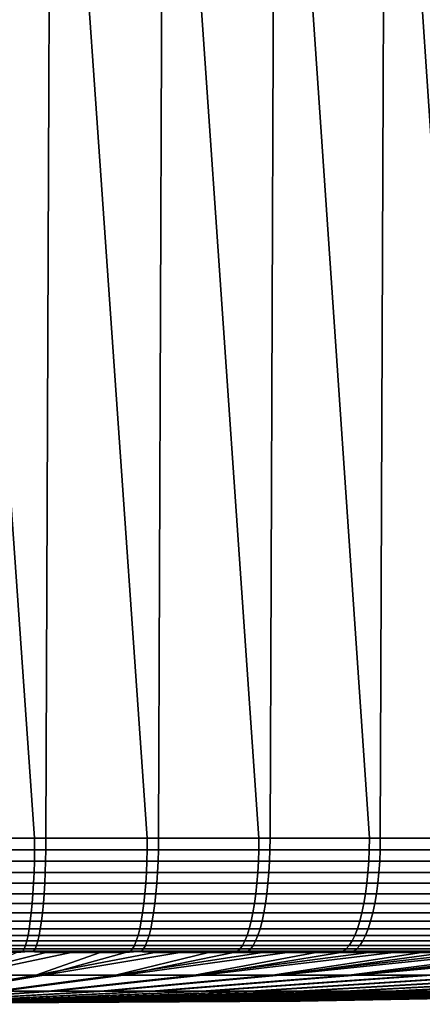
# Model space of a CAD drawing. Header units: metres. Extents: x -240 to 45, y -77 to 27.
# Tile 661 of 1056: x 21.81 to 25.33, y -77.45 to -68.84. Entities that reach past the tile are written whole.
import ezdxf

# ---------------------------------------------------------------- set-up
doc = ezdxf.new("R2010")
doc.units = ezdxf.units.M
doc.layers.add('solid_102011X2', color=7, linetype='CONTINUOUS')

msp = doc.modelspace()

# ---------------------------------------------------------------- linework, layer by layer
at = {"layer": 'solid_102011X2'}
for points in [[(19.960674, -62.099998, 121.594696), (20.94487, -75.997673, 121.547737), (21.937387, -75.997673, 121.45092), (20.957747, -62.099998, 121.546806)], [(20.957747, -62.099998, 121.546806), (21.937387, -75.997673, 121.45092), (22.923843, -75.997673, 121.304756), (21.951185, -62.099998, 121.449226)], [(21.044325, -75.997673, 81.659714), (21.096794, -62.099998, 81.663849), (22.089529, -62.099998, 81.768349), (22.036346, -75.997673, 81.761475)], [(21.951185, -62.099998, 121.449226), (22.923843, -75.997673, 121.304756), (23.901789, -75.997673, 121.109596), (22.938519, -62.099998, 121.3022)], [(22.036346, -75.997673, 81.761475), (22.089529, -62.099998, 81.768349), (23.075813, -62.099998, 81.922256), (23.022062, -75.997673, 81.912567)], [(22.938519, -62.099998, 121.3022), (23.901789, -75.997673, 121.109596), (24.86879, -75.997673, 120.865929), (23.917286, -62.099998, 121.106094)], [(23.022062, -75.997673, 81.912567), (23.075813, -62.099998, 81.922256), (24.05319, -62.099998, 82.125183), (23.999022, -75.997673, 82.112602)], [(23.917286, -62.099998, 121.106094), (24.86879, -75.997673, 120.865929), (25.822443, -75.997673, 120.574371), (24.88505, -62.099998, 120.861389)], [(23.999022, -75.997673, 82.112602), (24.05319, -62.099998, 82.125183), (25.019224, -62.099998, 82.376625), (24.964796, -75.997673, 82.361084)], [(24.88505, -62.099998, 120.861389), (25.822443, -75.997673, 120.574371), (26.760378, -75.997673, 120.235634), (25.839399, -62.099998, 120.56871)], [(24.964796, -75.997673, 82.361084), (25.019224, -62.099998, 82.376625), (25.971508, -62.099998, 82.675949), (25.916983, -75.997673, 82.657394)], [(20.944508, -76.097733, 121.542732), (21.936775, -76.097733, 121.445946), (21.937387, -75.997673, 121.45092), (20.94487, -75.997673, 121.547737)], [(22.035709, -76.097733, 81.766457), (21.043938, -76.097733, 81.664719), (21.044325, -75.997673, 81.659714), (22.036346, -75.997673, 81.761475)], [(21.936775, -76.097733, 121.445946), (22.922985, -76.097733, 121.299812), (22.923843, -75.997673, 121.304756), (21.937387, -75.997673, 121.45092)], [(23.021177, -76.097733, 81.917503), (22.035709, -76.097733, 81.766457), (22.036346, -75.997673, 81.761475), (23.022062, -75.997673, 81.912567)], [(22.922985, -76.097733, 121.299812), (23.900684, -76.097733, 121.104698), (23.901789, -75.997673, 121.109596), (22.923843, -75.997673, 121.304756)], [(23.997892, -76.097733, 82.117485), (23.021177, -76.097733, 81.917503), (23.022062, -75.997673, 81.912567), (23.999022, -75.997673, 82.112602)], [(23.900684, -76.097733, 121.104698), (24.867443, -76.097733, 120.861099), (24.86879, -75.997673, 120.865929), (23.901789, -75.997673, 121.109596)], [(24.963425, -76.097733, 82.365906), (23.997892, -76.097733, 82.117485), (23.999022, -75.997673, 82.112602), (24.964796, -75.997673, 82.361084)], [(24.867443, -76.097733, 120.861099), (25.820856, -76.097733, 120.569611), (25.822443, -75.997673, 120.574371), (24.86879, -75.997673, 120.865929)], [(25.915373, -76.097733, 82.662148), (24.963425, -76.097733, 82.365906), (24.964796, -75.997673, 82.361084), (25.916983, -75.997673, 82.657394)], [(21.936775, -76.097733, 121.445946), (20.944508, -76.097733, 121.542732), (20.943403, -76.198174, 121.527489), (21.934912, -76.198174, 121.430771)], [(21.043938, -76.097733, 81.664719), (22.035709, -76.097733, 81.766457), (22.033772, -76.198174, 81.781624), (21.042757, -76.198174, 81.679962)], [(22.922985, -76.097733, 121.299812), (21.936775, -76.097733, 121.445946), (21.934912, -76.198174, 121.430771), (22.920368, -76.198174, 121.284744)], [(22.035709, -76.097733, 81.766457), (23.021177, -76.097733, 81.917503), (23.018486, -76.198174, 81.932556), (22.033772, -76.198174, 81.781624)], [(23.900684, -76.097733, 121.104698), (22.922985, -76.097733, 121.299812), (22.920368, -76.198174, 121.284744), (23.89732, -76.198174, 121.089783)], [(23.021177, -76.097733, 81.917503), (23.997892, -76.097733, 82.117485), (23.994453, -76.198174, 82.132385), (23.018486, -76.198174, 81.932556)], [(24.867443, -76.097733, 120.861099), (23.900684, -76.097733, 121.104698), (23.89732, -76.198174, 121.089783), (24.863338, -76.198174, 120.846367)], [(23.997892, -76.097733, 82.117485), (24.963425, -76.097733, 82.365906), (24.959248, -76.198174, 82.380615), (23.994453, -76.198174, 82.132385)], [(25.820856, -76.097733, 120.569611), (24.867443, -76.097733, 120.861099), (24.863338, -76.198174, 120.846367), (25.816025, -76.198174, 120.555107)], [(24.963425, -76.097733, 82.365906), (25.915373, -76.097733, 82.662148), (25.910467, -76.198174, 82.676628), (24.959248, -76.198174, 82.380615)], [(21.934912, -76.198174, 121.430771), (20.943403, -76.198174, 121.527489), (20.941568, -76.296555, 121.502151), (21.931816, -76.296555, 121.405556)], [(21.042757, -76.198174, 81.679962), (22.033772, -76.198174, 81.781624), (22.03055, -76.296555, 81.806816), (21.040794, -76.296555, 81.705284)], [(22.920368, -76.198174, 121.284744), (21.934912, -76.198174, 121.430771), (21.931816, -76.296555, 121.405556), (22.916019, -76.296555, 121.25972)], [(22.033772, -76.198174, 81.781624), (23.018486, -76.198174, 81.932556), (23.014011, -76.296555, 81.957558), (22.03055, -76.296555, 81.806816)], [(23.89732, -76.198174, 121.089783), (22.920368, -76.198174, 121.284744), (22.916019, -76.296555, 121.25972), (23.891729, -76.296555, 121.06501)], [(23.018486, -76.198174, 81.932556), (23.994453, -76.198174, 82.132385), (23.988739, -76.296555, 82.157135), (23.014011, -76.296555, 81.957558)], [(24.863338, -76.198174, 120.846367), (23.89732, -76.198174, 121.089783), (23.891729, -76.296555, 121.06501), (24.85652, -76.296555, 120.821899)], [(23.994453, -76.198174, 82.132385), (24.959248, -76.198174, 82.380615), (24.952307, -76.296555, 82.405052), (23.988739, -76.296555, 82.157135)], [(25.816025, -76.198174, 120.555107), (24.863338, -76.198174, 120.846367), (24.85652, -76.296555, 120.821899), (25.807995, -76.296555, 120.531006)], [(24.959248, -76.198174, 82.380615), (25.910467, -76.198174, 82.676628), (25.902317, -76.296555, 82.700684), (24.952307, -76.296555, 82.405052)], [(21.931816, -76.296555, 121.405556), (20.941568, -76.296555, 121.502151), (20.939022, -76.391838, 121.466988), (21.927521, -76.391838, 121.370567)], [(21.040794, -76.296555, 81.705284), (22.03055, -76.296555, 81.806816), (22.026079, -76.391838, 81.841782), (21.038073, -76.391838, 81.740433)], [(22.916019, -76.296555, 121.25972), (21.931816, -76.296555, 121.405556), (21.927521, -76.391838, 121.370567), (22.909985, -76.391838, 121.224991)], [(22.03055, -76.296555, 81.806816), (23.014011, -76.296555, 81.957558), (23.007805, -76.391838, 81.992264), (22.026079, -76.391838, 81.841782)], [(23.891729, -76.296555, 121.06501), (22.916019, -76.296555, 121.25972), (22.909985, -76.391838, 121.224991), (23.88397, -76.391838, 121.030617)], [(23.014011, -76.296555, 81.957558), (23.988739, -76.296555, 82.157135), (23.980808, -76.391838, 82.191483), (23.007805, -76.391838, 81.992264)], [(24.85652, -76.296555, 120.821899), (23.891729, -76.296555, 121.06501), (23.88397, -76.391838, 121.030617), (24.847057, -76.391838, 120.787941)], [(23.988739, -76.296555, 82.157135), (24.952307, -76.296555, 82.405052), (24.942673, -76.391838, 82.438957), (23.980808, -76.391838, 82.191483)], [(25.807995, -76.296555, 120.531006), (24.85652, -76.296555, 120.821899), (24.847057, -76.391838, 120.787941), (25.79685, -76.391838, 120.497559)], [(24.952307, -76.296555, 82.405052), (25.902317, -76.296555, 82.700684), (25.891006, -76.391838, 82.734077), (24.942673, -76.391838, 82.438957)], [(21.927521, -76.391838, 121.370567), (20.939022, -76.391838, 121.466988), (20.935789, -76.483063, 121.422371), (21.922068, -76.483063, 121.326157)], [(21.038073, -76.391838, 81.740433), (22.026079, -76.391838, 81.841782), (22.020405, -76.483063, 81.886162), (21.034618, -76.483063, 81.785034)], [(22.909985, -76.391838, 121.224991), (21.927521, -76.391838, 121.370567), (21.922068, -76.483063, 121.326157), (22.902325, -76.483063, 121.180908)], [(22.026079, -76.391838, 81.841782), (23.007805, -76.391838, 81.992264), (22.999926, -76.483063, 82.036301), (22.020405, -76.483063, 81.886162)], [(23.88397, -76.391838, 121.030617), (22.909985, -76.391838, 121.224991), (22.902325, -76.483063, 121.180908), (23.874123, -76.483063, 120.986977)], [(23.007805, -76.391838, 81.992264), (23.980808, -76.391838, 82.191483), (23.970745, -76.483063, 82.235077), (22.999926, -76.483063, 82.036301)], [(24.847057, -76.391838, 120.787941), (23.88397, -76.391838, 121.030617), (23.874123, -76.483063, 120.986977), (24.835047, -76.483063, 120.744843)], [(23.980808, -76.391838, 82.191483), (24.942673, -76.391838, 82.438957), (24.930449, -76.483063, 82.481995), (23.970745, -76.483063, 82.235077)], [(25.79685, -76.391838, 120.497559), (24.847057, -76.391838, 120.787941), (24.835047, -76.483063, 120.744843), (25.782707, -76.483063, 120.455116)], [(24.942673, -76.391838, 82.438957), (25.891006, -76.391838, 82.734077), (25.876652, -76.483063, 82.776451), (24.930449, -76.483063, 82.481995)], [(21.922068, -76.483063, 121.326157), (20.935789, -76.483063, 121.422371), (20.931906, -76.569275, 121.368744), (21.915516, -76.569275, 121.272797)], [(21.034618, -76.483063, 81.785034), (22.020405, -76.483063, 81.886162), (22.013586, -76.569275, 81.939491), (21.030466, -76.569275, 81.838646)], [(22.902325, -76.483063, 121.180908), (21.922068, -76.483063, 121.326157), (21.915516, -76.569275, 121.272797), (22.89312, -76.569275, 121.127937)], [(22.020405, -76.483063, 81.886162), (22.999926, -76.483063, 82.036301), (22.990458, -76.569275, 82.089226), (22.013586, -76.569275, 81.939491)], [(23.874123, -76.483063, 120.986977), (22.902325, -76.483063, 121.180908), (22.89312, -76.569275, 121.127937), (23.862289, -76.569275, 120.934532)], [(22.999926, -76.483063, 82.036301), (23.970745, -76.483063, 82.235077), (23.958651, -76.569275, 82.287468), (22.990458, -76.569275, 82.089226)], [(24.835047, -76.483063, 120.744843), (23.874123, -76.483063, 120.986977), (23.862289, -76.569275, 120.934532), (24.820614, -76.569275, 120.693054)], [(23.970745, -76.483063, 82.235077), (24.930449, -76.483063, 82.481995), (24.915758, -76.569275, 82.533714), (23.958651, -76.569275, 82.287468)], [(25.782707, -76.483063, 120.455116), (24.835047, -76.483063, 120.744843), (24.820614, -76.569275, 120.693054), (25.765711, -76.569275, 120.404106)], [(24.930449, -76.483063, 82.481995), (25.876652, -76.483063, 82.776451), (25.859402, -76.569275, 82.82737), (24.915758, -76.569275, 82.533714)], [(21.915516, -76.569275, 121.272797), (20.931906, -76.569275, 121.368744), (20.927408, -76.649582, 121.306671), (21.90793, -76.649582, 121.211021)], [(21.030466, -76.569275, 81.838646), (22.013586, -76.569275, 81.939491), (22.005693, -76.649582, 82.001228), (21.025661, -76.649582, 81.900696)], [(22.89312, -76.569275, 121.127937), (21.915516, -76.569275, 121.272797), (21.90793, -76.649582, 121.211021), (22.882467, -76.649582, 121.06662)], [(22.013586, -76.569275, 81.939491), (22.990458, -76.569275, 82.089226), (22.979498, -76.649582, 82.15049), (22.005693, -76.649582, 82.001228)], [(23.862289, -76.569275, 120.934532), (22.89312, -76.569275, 121.127937), (22.882467, -76.649582, 121.06662), (23.848593, -76.649582, 120.873817)], [(22.990458, -76.569275, 82.089226), (23.958651, -76.569275, 82.287468), (23.944651, -76.649582, 82.348106), (22.979498, -76.649582, 82.15049)], [(24.820614, -76.569275, 120.693054), (23.862289, -76.569275, 120.934532), (23.848593, -76.649582, 120.873817), (24.803907, -76.649582, 120.633102)], [(23.958651, -76.569275, 82.287468), (24.915758, -76.569275, 82.533714), (24.898752, -76.649582, 82.593582), (23.944651, -76.649582, 82.348106)], [(25.765711, -76.569275, 120.404106), (24.820614, -76.569275, 120.693054), (24.803907, -76.649582, 120.633102), (25.746037, -76.649582, 120.345062)], [(24.915758, -76.569275, 82.533714), (25.859402, -76.569275, 82.82737), (25.839434, -76.649582, 82.886314), (24.898752, -76.649582, 82.593582)], [(21.90793, -76.649582, 121.211021), (20.927408, -76.649582, 121.306671), (20.922348, -76.72316, 121.236794), (21.899393, -76.72316, 121.141479)], [(21.025661, -76.649582, 81.900696), (22.005693, -76.649582, 82.001228), (21.996809, -76.72316, 82.070724), (21.02025, -76.72316, 81.970543)], [(22.882467, -76.649582, 121.06662), (21.90793, -76.649582, 121.211021), (21.899393, -76.72316, 121.141479), (22.870472, -76.72316, 120.997589)], [(22.005693, -76.649582, 82.001228), (22.979498, -76.649582, 82.15049), (22.967159, -76.72316, 82.21946), (21.996809, -76.72316, 82.070724)], [(23.848593, -76.649582, 120.873817), (22.882467, -76.649582, 121.06662), (22.870472, -76.72316, 120.997589), (23.833172, -76.72316, 120.805473)], [(22.979498, -76.649582, 82.15049), (23.944651, -76.649582, 82.348106), (23.92889, -76.72316, 82.416374), (22.967159, -76.72316, 82.21946)], [(24.803907, -76.649582, 120.633102), (23.848593, -76.649582, 120.873817), (23.833172, -76.72316, 120.805473), (24.785099, -76.72316, 120.565613)], [(23.944651, -76.649582, 82.348106), (24.898752, -76.649582, 82.593582), (24.879608, -76.72316, 82.66098), (23.92889, -76.72316, 82.416374)], [(25.746037, -76.649582, 120.345062), (24.803907, -76.649582, 120.633102), (24.785099, -76.72316, 120.565613), (25.723888, -76.72316, 120.278595)], [(24.898752, -76.649582, 82.593582), (25.839434, -76.649582, 82.886314), (25.816954, -76.72316, 82.952675), (24.879608, -76.72316, 82.66098)], [(21.899393, -76.72316, 121.141479), (20.922348, -76.72316, 121.236794), (20.916773, -76.789253, 121.159821), (21.889988, -76.789253, 121.064888)], [(21.02025, -76.72316, 81.970543), (21.996809, -76.72316, 82.070724), (21.987022, -76.789253, 82.14727), (21.014292, -76.789253, 82.047485)], [(22.870472, -76.72316, 120.997589), (21.899393, -76.72316, 121.141479), (21.889988, -76.789253, 121.064888), (22.857262, -76.789253, 120.921562)], [(21.996809, -76.72316, 82.070724), (22.967159, -76.72316, 82.21946), (22.953569, -76.789253, 82.295418), (21.987022, -76.789253, 82.14727)], [(23.833172, -76.72316, 120.805473), (22.870472, -76.72316, 120.997589), (22.857262, -76.789253, 120.921562), (23.816189, -76.789253, 120.730202)], [(22.967159, -76.72316, 82.21946), (23.92889, -76.72316, 82.416374), (23.91153, -76.789253, 82.491562), (22.953569, -76.789253, 82.295418)], [(24.785099, -76.72316, 120.565613), (23.833172, -76.72316, 120.805473), (23.816189, -76.789253, 120.730202), (24.764385, -76.789253, 120.491272)], [(23.92889, -76.72316, 82.416374), (24.879608, -76.72316, 82.66098), (24.858524, -76.789253, 82.735214), (23.91153, -76.789253, 82.491562)], [(25.723888, -76.72316, 120.278595), (24.785099, -76.72316, 120.565613), (24.764385, -76.789253, 120.491272), (25.699493, -76.789253, 120.205383)], [(24.879608, -76.72316, 82.66098), (25.816954, -76.72316, 82.952675), (25.792194, -76.789253, 83.025764), (24.858524, -76.789253, 82.735214)], [(21.889988, -76.789253, 121.064888), (20.916773, -76.789253, 121.159821), (20.910742, -76.847176, 121.076569), (21.879814, -76.847176, 120.982033)], [(21.014292, -76.789253, 82.047485), (21.987022, -76.789253, 82.14727), (21.976437, -76.847176, 82.230072), (21.007847, -76.847176, 82.130707)], [(22.857262, -76.789253, 120.921562), (21.889988, -76.789253, 121.064888), (21.879814, -76.847176, 120.982033), (22.842972, -76.847176, 120.839317)], [(21.987022, -76.789253, 82.14727), (22.953569, -76.789253, 82.295418), (22.938869, -76.847176, 82.377594), (21.976437, -76.847176, 82.230072)], [(23.816189, -76.789253, 120.730202), (22.857262, -76.789253, 120.921562), (22.842972, -76.847176, 120.839317), (23.797817, -76.847176, 120.648766)], [(22.953569, -76.789253, 82.295418), (23.91153, -76.789253, 82.491562), (23.892752, -76.847176, 82.572899), (22.938869, -76.847176, 82.377594)], [(24.764385, -76.789253, 120.491272), (23.816189, -76.789253, 120.730202), (23.797817, -76.847176, 120.648766), (24.741978, -76.847176, 120.410858)], [(23.91153, -76.789253, 82.491562), (24.858524, -76.789253, 82.735214), (24.835714, -76.847176, 82.815514), (23.892752, -76.847176, 82.572899)], [(25.699493, -76.789253, 120.205383), (24.764385, -76.789253, 120.491272), (24.741978, -76.847176, 120.410858), (25.673105, -76.847176, 120.12619)], [(24.858524, -76.789253, 82.735214), (25.792194, -76.789253, 83.025764), (25.765411, -76.847176, 83.104828), (24.835714, -76.847176, 82.815514)], [(21.868979, -76.896324, 120.893776), (20.904318, -76.896324, 120.987877), (20.897566, -76.936195, 120.894669), (21.85759, -76.936195, 120.801025)], [(21.879814, -76.847176, 120.982033), (20.910742, -76.847176, 121.076569), (20.904318, -76.896324, 120.987877), (21.868979, -76.896324, 120.893776)], [(21.00098, -76.896324, 82.219368), (21.96516, -76.896324, 82.318275), (21.953308, -76.936195, 82.410973), (20.993765, -76.936195, 82.312538)], [(21.007847, -76.847176, 82.130707), (21.976437, -76.847176, 82.230072), (21.96516, -76.896324, 82.318275), (21.00098, -76.896324, 82.219368)], [(22.827749, -76.896324, 120.751709), (21.868979, -76.896324, 120.893776), (21.85759, -76.936195, 120.801025), (22.81175, -76.936195, 120.659637)], [(22.842972, -76.847176, 120.839317), (21.879814, -76.847176, 120.982033), (21.868979, -76.896324, 120.893776), (22.827749, -76.896324, 120.751709)], [(21.96516, -76.896324, 82.318275), (22.92321, -76.896324, 82.465126), (22.906754, -76.936195, 82.557114), (21.953308, -76.936195, 82.410973)], [(21.976437, -76.847176, 82.230072), (22.938869, -76.847176, 82.377594), (22.92321, -76.896324, 82.465126), (21.96516, -76.896324, 82.318275)], [(23.778246, -76.896324, 120.562027), (22.827749, -76.896324, 120.751709), (22.81175, -76.936195, 120.659637), (23.757679, -76.936195, 120.470871)], [(23.797817, -76.847176, 120.648766), (22.842972, -76.847176, 120.839317), (22.827749, -76.896324, 120.751709), (23.778246, -76.896324, 120.562027)], [(22.92321, -76.896324, 82.465126), (23.872749, -76.896324, 82.659546), (23.851727, -76.936195, 82.750595), (22.906754, -76.936195, 82.557114)], [(22.938869, -76.847176, 82.377594), (23.892752, -76.847176, 82.572899), (23.872749, -76.896324, 82.659546), (22.92321, -76.896324, 82.465126)], [(24.718107, -76.896324, 120.325203), (23.778246, -76.896324, 120.562027), (23.757679, -76.936195, 120.470871), (24.69302, -76.936195, 120.235184)], [(24.741978, -76.847176, 120.410858), (23.797817, -76.847176, 120.648766), (23.778246, -76.896324, 120.562027), (24.718107, -76.896324, 120.325203)], [(23.872749, -76.896324, 82.659546), (24.811417, -76.896324, 82.901047), (24.785883, -76.936195, 82.990944), (23.851727, -76.936195, 82.750595)], [(23.892752, -76.847176, 82.572899), (24.835714, -76.847176, 82.815514), (24.811417, -76.896324, 82.901047), (23.872749, -76.896324, 82.659546)], [(25.644995, -76.896324, 120.041824), (24.718107, -76.896324, 120.325203), (24.69302, -76.936195, 120.235184), (25.615452, -76.936195, 119.953163)], [(25.673105, -76.847176, 120.12619), (24.741978, -76.847176, 120.410858), (24.718107, -76.896324, 120.325203), (25.644995, -76.896324, 120.041824)], [(24.811417, -76.896324, 82.901047), (25.736881, -76.896324, 83.189049), (25.706898, -76.936195, 83.277557), (24.785883, -76.936195, 82.990944)], [(24.835714, -76.847176, 82.815514), (25.765411, -76.847176, 83.104828), (25.736881, -76.896324, 83.189049), (24.811417, -76.896324, 82.901047)], [(21.845766, -76.966385, 120.704735), (20.890558, -76.966385, 120.797913), (20.883364, -76.986565, 120.698593), (21.833632, -76.986565, 120.605896)], [(21.833632, -76.986565, 120.605896), (20.883364, -76.986565, 120.698593), (21.554998, -76.996544, 120.536438)], [(21.85759, -76.936195, 120.801025), (20.897566, -76.936195, 120.894669), (20.890558, -76.966385, 120.797913), (21.845766, -76.966385, 120.704735)], [(20.986273, -76.966385, 82.409264), (21.941006, -76.966385, 82.507202), (21.928377, -76.986565, 82.605972), (20.978584, -76.986565, 82.508545)], [(20.978584, -76.986565, 82.508545), (21.928377, -76.986565, 82.605972), (21.298944, -76.996544, 82.63752)], [(20.993765, -76.936195, 82.312538), (21.953308, -76.936195, 82.410973), (21.941006, -76.966385, 82.507202), (20.986273, -76.966385, 82.409264)], [(21.833632, -76.986565, 120.605896), (21.554998, -76.996544, 120.536438), (21.242439, -77.194702, 115.791031), (22.03405, -76.996544, 120.478302)], [(22.511477, -76.996544, 120.408051), (22.03405, -76.996544, 120.478302), (21.242439, -77.194702, 115.791031), (21.947638, -77.194702, 115.686531)], [(21.928377, -76.986565, 82.605972), (21.778738, -76.996544, 82.689178), (21.298944, -76.996544, 82.63752)], [(21.928377, -76.986565, 82.605972), (22.257071, -76.996544, 82.752975), (21.313183, -77.194702, 87.417839), (21.778738, -76.996544, 82.689178)], [(22.257071, -76.996544, 82.752975), (22.733631, -76.996544, 82.828865), (22.017851, -77.194702, 87.525848), (21.313183, -77.194702, 87.417839)], [(22.795143, -76.966385, 120.564056), (21.845766, -76.966385, 120.704735), (21.833632, -76.986565, 120.605896), (22.778095, -76.986565, 120.46595)], [(21.833632, -76.986565, 120.605896), (22.03405, -76.996544, 120.478302), (22.511477, -76.996544, 120.408051)], [(22.778095, -76.986565, 120.46595), (21.833632, -76.986565, 120.605896), (22.511477, -76.996544, 120.408051)], [(22.81175, -76.936195, 120.659637), (21.85759, -76.936195, 120.801025), (21.845766, -76.966385, 120.704735), (22.795143, -76.966385, 120.564056)], [(21.941006, -76.966385, 82.507202), (22.889668, -76.966385, 82.652611), (22.872133, -76.986565, 82.750633), (21.928377, -76.986565, 82.605972)], [(21.928377, -76.986565, 82.605972), (22.872133, -76.986565, 82.750633), (22.257071, -76.996544, 82.752975)], [(21.953308, -76.936195, 82.410973), (22.906754, -76.936195, 82.557114), (22.889668, -76.966385, 82.652611), (21.941006, -76.966385, 82.507202)], [(22.778095, -76.986565, 120.46595), (22.511477, -76.996544, 120.408051), (21.947638, -77.194702, 115.686531), (22.986969, -76.996544, 120.325729)], [(23.460222, -76.996544, 120.231384), (22.986969, -76.996544, 120.325729), (21.947638, -77.194702, 115.686531), (22.646751, -77.194702, 115.54702)], [(22.872133, -76.986565, 82.750633), (23.208117, -76.996544, 82.916809), (22.017851, -77.194702, 87.525848), (22.733631, -76.996544, 82.828865)], [(23.208117, -76.996544, 82.916809), (23.680223, -76.996544, 83.016739), (22.716261, -77.194702, 87.668846), (22.017851, -77.194702, 87.525848)], [(22.872133, -76.986565, 82.750633), (22.733631, -76.996544, 82.828865), (22.257071, -76.996544, 82.752975)], [(23.714411, -76.986565, 120.279099), (23.460222, -76.996544, 120.231384), (22.646751, -77.194702, 115.54702), (23.930935, -76.996544, 120.125084)], [(24.398804, -76.996544, 120.006889), (23.930935, -76.996544, 120.125084), (22.646751, -77.194702, 115.54702), (23.338041, -77.194702, 115.372826)], [(24.149647, -76.996544, 83.128601), (24.616085, -76.996544, 83.252319), (23.406673, -77.194702, 87.846481), (22.716261, -77.194702, 87.668846)], [(23.680223, -76.996544, 83.016739), (24.149647, -76.996544, 83.128601), (22.716261, -77.194702, 87.668846)], [(23.736326, -76.966385, 120.376236), (22.795143, -76.966385, 120.564056), (22.778095, -76.986565, 120.46595), (23.714411, -76.986565, 120.279099)], [(22.778095, -76.986565, 120.46595), (22.986969, -76.996544, 120.325729), (23.460222, -76.996544, 120.231384)], [(23.714411, -76.986565, 120.279099), (22.778095, -76.986565, 120.46595), (23.460222, -76.996544, 120.231384)], [(23.757679, -76.936195, 120.470871), (22.81175, -76.936195, 120.659637), (22.795143, -76.966385, 120.564056), (23.736326, -76.966385, 120.376236)], [(22.889668, -76.966385, 82.652611), (23.829905, -76.966385, 82.845123), (23.807505, -76.986565, 82.942146), (22.872133, -76.986565, 82.750633)], [(22.872133, -76.986565, 82.750633), (23.807505, -76.986565, 82.942146), (23.208117, -76.996544, 82.916809)], [(22.906754, -76.936195, 82.557114), (23.851727, -76.936195, 82.750595), (23.829905, -76.966385, 82.845123), (22.889668, -76.966385, 82.652611)], [(23.807505, -76.986565, 82.942146), (23.680223, -76.996544, 83.016739), (23.208117, -76.996544, 82.916809)], [(24.640247, -76.986565, 120.045807), (24.398804, -76.996544, 120.006889), (23.338041, -77.194702, 115.372826), (24.863527, -76.996544, 119.876877)], [(25.32481, -76.996544, 119.735146), (24.863527, -76.996544, 119.876877), (23.338041, -77.194702, 115.372826), (24.019789, -77.194702, 115.164398)], [(25.079239, -76.996544, 83.38781), (25.538813, -76.996544, 83.534988), (24.087374, -77.194702, 88.058311), (23.406673, -77.194702, 87.846481)], [(24.616085, -76.996544, 83.252319), (25.079239, -76.996544, 83.38781), (23.406673, -77.194702, 87.846481)], [(23.807505, -76.986565, 82.942146), (24.149647, -76.996544, 83.128601), (23.680223, -76.996544, 83.016739)], [(24.666979, -76.966385, 120.141731), (23.736326, -76.966385, 120.376236), (23.714411, -76.986565, 120.279099), (24.640247, -76.986565, 120.045807)], [(23.714411, -76.986565, 120.279099), (23.930935, -76.996544, 120.125084), (24.398804, -76.996544, 120.006889)], [(24.640247, -76.986565, 120.045807), (23.714411, -76.986565, 120.279099), (24.398804, -76.996544, 120.006889)], [(24.69302, -76.936195, 120.235184), (23.757679, -76.936195, 120.470871), (23.736326, -76.966385, 120.376236), (24.666979, -76.966385, 120.141731)], [(23.829905, -76.966385, 82.845123), (24.759375, -76.966385, 83.084267), (24.732166, -76.986565, 83.180054), (23.807505, -76.986565, 82.942146)], [(23.807505, -76.986565, 82.942146), (24.732166, -76.986565, 83.180054), (24.149647, -76.996544, 83.128601)], [(23.851727, -76.936195, 82.750595), (24.785883, -76.936195, 82.990944), (24.759375, -76.966385, 83.084267), (23.829905, -76.966385, 82.845123)], [(25.553307, -76.986565, 119.766655), (25.32481, -76.996544, 119.735146), (24.019789, -77.194702, 115.164398), (25.782352, -76.996544, 119.581764)], [(26.235863, -76.996544, 119.416847), (25.782352, -76.996544, 119.581764), (24.019789, -77.194702, 115.164398), (24.6903, -77.194702, 114.922241)], [(25.994511, -76.996544, 83.693771), (26.446039, -76.996544, 83.864037), (24.756668, -77.194702, 88.303802), (24.087374, -77.194702, 88.058311)], [(25.538813, -76.996544, 83.534988), (25.994511, -76.996544, 83.693771), (24.087374, -77.194702, 88.058311)], [(24.732166, -76.986565, 83.180054), (24.616085, -76.996544, 83.252319), (24.149647, -76.996544, 83.128601)], [(24.732166, -76.986565, 83.180054), (25.079239, -76.996544, 83.38781), (24.616085, -76.996544, 83.252319)], [(25.584784, -76.966385, 119.86113), (24.666979, -76.966385, 120.141731), (24.640247, -76.986565, 120.045807), (25.553307, -76.986565, 119.766655)], [(24.640247, -76.986565, 120.045807), (24.863527, -76.996544, 119.876877), (25.32481, -76.996544, 119.735146)], [(25.553307, -76.986565, 119.766655), (24.640247, -76.986565, 120.045807), (25.32481, -76.996544, 119.735146)], [(25.615452, -76.936195, 119.953163), (24.69302, -76.936195, 120.235184), (24.666979, -76.966385, 120.141731), (25.584784, -76.966385, 119.86113)], [(26.451315, -76.986565, 119.442345), (26.235863, -76.996544, 119.416847), (24.6903, -77.194702, 114.922241), (26.685051, -76.996544, 119.240486)], [(27.129627, -76.996544, 119.052811), (26.685051, -76.996544, 119.240486), (24.6903, -77.194702, 114.922241), (25.347906, -77.194702, 114.646965)], [(24.759375, -76.966385, 83.084267), (25.67577, -76.966385, 83.369438), (25.643822, -76.986565, 83.463753), (24.732166, -76.986565, 83.180054)], [(24.732166, -76.986565, 83.180054), (25.643822, -76.986565, 83.463753), (25.079239, -76.996544, 83.38781)], [(26.89311, -76.996544, 84.045692), (27.335436, -76.996544, 84.238617), (25.412893, -77.194702, 88.582359), (24.756668, -77.194702, 88.303802)], [(26.446039, -76.996544, 83.864037), (26.89311, -76.996544, 84.045692), (24.756668, -77.194702, 88.303802)], [(24.785883, -76.936195, 82.990944), (25.706898, -76.936195, 83.277557), (25.67577, -76.966385, 83.369438), (24.759375, -76.966385, 83.084267)], [(25.643822, -76.986565, 83.463753), (25.538813, -76.996544, 83.534988), (25.079239, -76.996544, 83.38781)], [(20.66157, -77.336739, 111.060226), (21.13168, -77.336739, 110.99057), (21.947638, -77.194702, 115.686531), (21.242439, -77.194702, 115.791031)], [(21.178486, -77.336739, 92.217682), (20.708731, -77.336739, 92.145683), (21.313183, -77.194702, 87.417839), (22.017851, -77.194702, 87.525848)], [(21.13168, -77.336739, 110.99057), (21.597733, -77.336739, 110.897568), (22.646751, -77.194702, 115.54702), (21.947638, -77.194702, 115.686531)], [(21.64407, -77.336739, 92.313011), (21.178486, -77.336739, 92.217682), (22.017851, -77.194702, 87.525848), (22.716261, -77.194702, 87.668846)], [(21.597733, -77.336739, 110.897568), (22.058571, -77.336739, 110.781441), (23.338041, -77.194702, 115.372826), (22.646751, -77.194702, 115.54702)], [(22.104322, -77.336739, 92.431427), (21.64407, -77.336739, 92.313011), (22.716261, -77.194702, 87.668846), (23.406673, -77.194702, 87.846481)], [(22.058571, -77.336739, 110.781441), (22.513046, -77.336739, 110.642494), (24.019789, -77.194702, 115.164398), (23.338041, -77.194702, 115.372826)], [(22.558102, -77.336739, 92.572639), (22.104322, -77.336739, 92.431427), (23.406673, -77.194702, 87.846481), (24.087374, -77.194702, 88.058311)], [(22.513046, -77.336739, 110.642494), (22.960033, -77.336739, 110.481064), (24.6903, -77.194702, 114.922241), (24.019789, -77.194702, 115.164398)], [(23.004276, -77.336739, 92.736298), (22.558102, -77.336739, 92.572639), (24.087374, -77.194702, 88.058311), (24.756668, -77.194702, 88.303802)], [(22.960033, -77.336739, 110.481064), (23.398417, -77.336739, 110.297562), (25.347906, -77.194702, 114.646965), (24.6903, -77.194702, 114.922241)], [(23.44174, -77.336739, 92.921989), (23.004276, -77.336739, 92.736298), (24.756668, -77.194702, 88.303802), (25.412893, -77.194702, 88.582359)], [(23.398417, -77.336739, 110.297562), (23.827108, -77.336739, 110.09243), (25.990974, -77.194702, 114.339256), (25.347906, -77.194702, 114.646965)], [(23.869402, -77.336739, 93.129257), (23.44174, -77.336739, 92.921989), (25.412893, -77.194702, 88.582359), (26.05442, -77.194702, 88.893272)], [(23.827108, -77.336739, 110.09243), (24.245041, -77.336739, 109.86618), (26.617905, -77.194702, 113.99987), (25.990974, -77.194702, 114.339256)], [(24.286203, -77.336739, 93.357582), (23.869402, -77.336739, 93.129257), (26.05442, -77.194702, 88.893272), (26.679649, -77.194702, 89.235779)], [(24.245041, -77.336739, 109.86618), (24.651178, -77.336739, 109.619385), (27.22714, -77.194702, 113.629662), (26.617905, -77.194702, 113.99987)], [(24.691103, -77.336739, 93.6064), (24.286203, -77.336739, 93.357582), (26.679649, -77.194702, 89.235779), (27.287031, -77.194702, 89.609024)], [(24.651178, -77.336739, 109.619385), (25.044508, -77.336739, 109.352654), (27.817163, -77.194702, 113.229538), (27.22714, -77.194702, 113.629662)], [(25.083099, -77.336739, 93.875092), (24.691103, -77.336739, 93.6064), (27.287031, -77.194702, 89.609024), (27.875051, -77.194702, 90.012077)], [(25.044508, -77.336739, 109.352654), (25.424053, -77.336739, 109.066643), (28.386509, -77.194702, 112.800507), (27.817163, -77.194702, 113.229538)], [(25.461214, -77.336739, 94.162987), (25.083099, -77.336739, 93.875092), (27.875051, -77.194702, 90.012077), (28.442251, -77.194702, 90.443947)], [(20.548416, -77.421944, 106.246788), (20.778736, -77.421944, 106.188751), (22.058571, -77.336739, 110.781441), (21.597733, -77.336739, 110.897568)], [(20.801603, -77.421944, 97.017677), (20.571575, -77.421944, 96.958496), (21.64407, -77.336739, 92.313011), (22.104322, -77.336739, 92.431427)], [(20.778736, -77.421944, 106.188751), (21.005878, -77.421944, 106.119308), (22.513046, -77.336739, 110.642494), (22.058571, -77.336739, 110.781441)], [(21.028395, -77.421944, 97.088257), (20.801603, -77.421944, 97.017677), (22.104322, -77.336739, 92.431427), (22.558102, -77.336739, 92.572639)], [(21.005878, -77.421944, 106.119308), (21.229275, -77.421944, 106.038628), (22.960033, -77.336739, 110.481064), (22.513046, -77.336739, 110.642494)], [(21.251387, -77.421944, 97.170052), (21.028395, -77.421944, 97.088257), (22.558102, -77.336739, 92.572639), (23.004276, -77.336739, 92.736298)], [(21.229275, -77.421944, 106.038628), (21.448372, -77.421944, 105.946915), (23.398417, -77.336739, 110.297562), (22.960033, -77.336739, 110.481064)], [(21.470024, -77.421944, 97.262856), (21.251387, -77.421944, 97.170052), (23.004276, -77.336739, 92.736298), (23.44174, -77.336739, 92.921989)], [(21.448372, -77.421944, 105.946915), (21.662626, -77.421944, 105.844391), (23.827108, -77.336739, 110.09243), (23.398417, -77.336739, 110.297562)], [(21.683765, -77.421944, 97.366447), (21.470024, -77.421944, 97.262856), (23.44174, -77.336739, 92.921989), (23.869402, -77.336739, 93.129257)], [(21.662626, -77.421944, 105.844391), (21.871504, -77.421944, 105.731316), (24.245041, -77.336739, 109.86618), (23.827108, -77.336739, 110.09243)], [(21.892075, -77.421944, 97.48056), (21.683765, -77.421944, 97.366447), (23.869402, -77.336739, 93.129257), (24.286203, -77.336739, 93.357582)], [(21.871504, -77.421944, 105.731316), (22.074484, -77.421944, 105.607971), (24.651178, -77.336739, 109.619385), (24.245041, -77.336739, 109.86618)], [(22.094439, -77.421944, 97.604912), (21.892075, -77.421944, 97.48056), (24.286203, -77.336739, 93.357582), (24.691103, -77.336739, 93.6064)], [(22.074484, -77.421944, 105.607971), (22.271065, -77.421944, 105.474663), (25.044508, -77.336739, 109.352654), (24.651178, -77.336739, 109.619385)], [(22.290352, -77.421944, 97.739204), (22.094439, -77.421944, 97.604912), (24.691103, -77.336739, 93.6064), (25.083099, -77.336739, 93.875092)], [(22.271065, -77.421944, 105.474663), (22.460756, -77.421944, 105.331718), (25.424053, -77.336739, 109.066643), (25.044508, -77.336739, 109.352654)], [(22.479328, -77.421944, 97.883087), (22.290352, -77.421944, 97.739204), (25.083099, -77.336739, 93.875092), (25.461214, -77.336739, 94.162987)], [(22.460756, -77.421944, 105.331718), (22.643087, -77.421944, 105.179504), (25.788872, -77.336739, 108.76207), (25.424053, -77.336739, 109.066643)], [(22.660898, -77.421944, 98.036217), (22.479328, -77.421944, 97.883087), (25.461214, -77.336739, 94.162987), (25.824507, -77.336739, 94.469376)], [(22.643087, -77.421944, 105.179504), (22.817604, -77.421944, 105.018379), (26.138054, -77.336739, 108.439697), (25.788872, -77.336739, 108.76207)], [(22.834608, -77.421944, 98.198204), (22.660898, -77.421944, 98.036217), (25.824507, -77.336739, 94.469376), (26.172077, -77.336739, 94.793495)], [(22.817604, -77.421944, 105.018379), (22.983871, -77.421944, 104.848763), (26.470732, -77.336739, 108.100311), (26.138054, -77.336739, 108.439697)], [(23.000029, -77.421944, 98.368652), (22.834608, -77.421944, 98.198204), (26.172077, -77.336739, 94.793495), (26.503061, -77.336739, 95.134529)], [(22.983871, -77.421944, 104.848763), (23.141479, -77.421944, 104.671066), (26.786081, -77.336739, 107.744774), (26.470732, -77.336739, 108.100311)], [(23.156748, -77.421944, 98.547127), (23.000029, -77.421944, 98.368652), (26.503061, -77.336739, 95.134529), (26.816633, -77.336739, 95.491638)], [(23.141479, -77.421944, 104.671066), (23.290031, -77.421944, 104.485741), (27.083315, -77.336739, 107.373947), (26.786081, -77.336739, 107.744774)], [(23.304375, -77.421944, 98.7332), (23.156748, -77.421944, 98.547127), (26.816633, -77.336739, 95.491638), (27.112015, -77.336739, 95.863937)], [(23.290031, -77.421944, 104.485741), (23.429163, -77.421944, 104.293236), (27.361696, -77.336739, 106.988777), (27.083315, -77.336739, 107.373947)], [(23.442545, -77.421944, 98.926392), (23.304375, -77.421944, 98.7332), (27.112015, -77.336739, 95.863937), (27.388472, -77.336739, 96.250496)], [(23.429163, -77.421944, 104.293236), (23.558525, -77.421944, 104.094032), (27.620533, -77.336739, 106.590202), (27.361696, -77.336739, 106.988777)], [(23.570911, -77.421944, 99.126236), (23.442545, -77.421944, 98.926392), (27.388472, -77.336739, 96.250496), (27.645315, -77.336739, 96.650352)], [(23.558525, -77.421944, 104.094032), (23.677797, -77.421944, 103.888634), (27.859179, -77.336739, 106.17923), (27.620533, -77.336739, 106.590202)], [(23.689157, -77.421944, 99.33223), (23.570911, -77.421944, 99.126236), (27.645315, -77.336739, 96.650352), (27.88191, -77.336739, 97.062515)], [(23.677797, -77.421944, 103.888634), (23.786682, -77.421944, 103.677544), (28.077044, -77.336739, 105.756866), (27.859179, -77.336739, 106.17923)], [(23.796989, -77.421944, 99.543861), (23.689157, -77.421944, 99.33223), (27.88191, -77.336739, 97.062515), (28.097666, -77.336739, 97.485962)], [(23.786682, -77.421944, 103.677544), (23.884911, -77.421944, 103.461281), (28.273584, -77.336739, 105.324165), (28.077044, -77.336739, 105.756866)], [(23.894138, -77.421944, 99.760605), (23.796989, -77.421944, 99.543861), (28.097666, -77.336739, 97.485962), (28.292046, -77.336739, 97.919632)], [(23.884911, -77.421944, 103.461281), (23.972239, -77.421944, 103.240402), (28.448313, -77.336739, 104.88221), (28.273584, -77.336739, 105.324165)], [(23.980362, -77.421944, 99.981918), (23.894138, -77.421944, 99.760605), (28.292046, -77.336739, 97.919632), (28.464567, -77.336739, 98.362457)], [(23.972239, -77.421944, 103.240402), (24.048445, -77.421944, 103.015442), (28.600794, -77.336739, 104.432091), (28.448313, -77.336739, 104.88221)], [(24.055447, -77.421944, 100.20726), (23.980362, -77.421944, 99.981918), (28.464567, -77.336739, 98.362457), (28.614803, -77.336739, 98.813324)], [(24.048445, -77.421944, 103.015442), (24.113346, -77.421944, 102.786957), (28.730648, -77.336739, 103.974937), (28.600794, -77.336739, 104.432091)], [(24.119207, -77.421944, 100.436058), (24.055447, -77.421944, 100.20726), (28.614803, -77.336739, 98.813324), (28.742376, -77.336739, 99.271126)], [(24.113346, -77.421944, 102.786957), (24.166775, -77.421944, 102.555527), (28.837555, -77.336739, 103.511871), (28.730648, -77.336739, 103.974937)], [(24.171482, -77.421944, 100.667755), (24.119207, -77.421944, 100.436058), (28.742376, -77.336739, 99.271126), (28.846972, -77.336739, 99.734711)], [(24.166775, -77.421944, 102.555527), (24.208603, -77.421944, 102.321716), (28.921246, -77.336739, 103.04406), (28.837555, -77.336739, 103.511871)], [(24.212143, -77.421944, 100.901772), (24.171482, -77.421944, 100.667755), (28.846972, -77.336739, 99.734711), (28.928329, -77.336739, 100.202942)], [(24.208603, -77.421944, 102.321716), (24.238726, -77.421944, 102.086121), (28.981516, -77.336739, 102.572655), (28.921246, -77.336739, 103.04406)], [(24.241091, -77.421944, 101.13752), (24.212143, -77.421944, 100.901772), (28.928329, -77.336739, 100.202942), (28.986248, -77.336739, 100.674644)], [(24.238726, -77.421944, 102.086121), (24.257065, -77.421944, 101.849304), (29.018211, -77.336739, 102.098831), (28.981516, -77.336739, 102.572655)], [(24.258249, -77.421944, 101.37442), (24.241091, -77.421944, 101.13752), (28.986248, -77.336739, 100.674644), (29.02058, -77.336739, 101.148643)], [(24.257065, -77.421944, 101.849304), (24.263578, -77.421944, 101.611877), (29.031244, -77.336739, 101.623764), (29.018211, -77.336739, 102.098831)], [(24.263578, -77.421944, 101.611877), (24.258249, -77.421944, 101.37442), (29.02058, -77.336739, 101.148643), (29.031244, -77.336739, 101.623764)], [(19.5, -77.45031, 101.599998), (21.683765, -77.421944, 97.366447), (21.892075, -77.421944, 97.48056)], [(19.5, -77.45031, 101.599998), (21.892075, -77.421944, 97.48056), (22.094439, -77.421944, 97.604912)], [(22.290352, -77.421944, 97.739204), (19.5, -77.45031, 101.599998), (22.094439, -77.421944, 97.604912)], [(22.479328, -77.421944, 97.883087), (19.5, -77.45031, 101.599998), (22.290352, -77.421944, 97.739204)], [(22.660898, -77.421944, 98.036217), (19.5, -77.45031, 101.599998), (22.479328, -77.421944, 97.883087)], [(22.834608, -77.421944, 98.198204), (19.5, -77.45031, 101.599998), (22.660898, -77.421944, 98.036217)], [(23.000029, -77.421944, 98.368652), (19.5, -77.45031, 101.599998), (22.834608, -77.421944, 98.198204)], [(23.156748, -77.421944, 98.547127), (19.5, -77.45031, 101.599998), (23.000029, -77.421944, 98.368652)], [(23.304375, -77.421944, 98.7332), (19.5, -77.45031, 101.599998), (23.156748, -77.421944, 98.547127)], [(23.442545, -77.421944, 98.926392), (19.5, -77.45031, 101.599998), (23.304375, -77.421944, 98.7332)], [(23.570911, -77.421944, 99.126236), (19.5, -77.45031, 101.599998), (23.442545, -77.421944, 98.926392)], [(23.689157, -77.421944, 99.33223), (19.5, -77.45031, 101.599998), (23.570911, -77.421944, 99.126236)], [(23.796989, -77.421944, 99.543861), (19.5, -77.45031, 101.599998), (23.689157, -77.421944, 99.33223)], [(23.894138, -77.421944, 99.760605), (19.5, -77.45031, 101.599998), (23.796989, -77.421944, 99.543861)], [(23.980362, -77.421944, 99.981918), (19.5, -77.45031, 101.599998), (23.894138, -77.421944, 99.760605)], [(24.055447, -77.421944, 100.20726), (19.5, -77.45031, 101.599998), (23.980362, -77.421944, 99.981918)], [(24.119207, -77.421944, 100.436058), (19.5, -77.45031, 101.599998), (24.055447, -77.421944, 100.20726)], [(24.171482, -77.421944, 100.667755), (19.5, -77.45031, 101.599998), (24.119207, -77.421944, 100.436058)], [(24.212143, -77.421944, 100.901772), (19.5, -77.45031, 101.599998), (24.171482, -77.421944, 100.667755)], [(24.241091, -77.421944, 101.13752), (19.5, -77.45031, 101.599998), (24.212143, -77.421944, 100.901772)], [(24.258249, -77.421944, 101.37442), (19.5, -77.45031, 101.599998), (24.241091, -77.421944, 101.13752)], [(24.263578, -77.421944, 101.611877), (19.5, -77.45031, 101.599998), (24.258249, -77.421944, 101.37442)], [(24.257065, -77.421944, 101.849304), (19.5, -77.45031, 101.599998), (24.263578, -77.421944, 101.611877)], [(24.238726, -77.421944, 102.086121), (19.5, -77.45031, 101.599998), (24.257065, -77.421944, 101.849304)], [(24.208603, -77.421944, 102.321716), (19.5, -77.45031, 101.599998), (24.238726, -77.421944, 102.086121)], [(24.166775, -77.421944, 102.555527), (19.5, -77.45031, 101.599998), (24.208603, -77.421944, 102.321716)], [(24.113346, -77.421944, 102.786957), (19.5, -77.45031, 101.599998), (24.166775, -77.421944, 102.555527)], [(24.048445, -77.421944, 103.015442), (19.5, -77.45031, 101.599998), (24.113346, -77.421944, 102.786957)], [(23.972239, -77.421944, 103.240402), (19.5, -77.45031, 101.599998), (24.048445, -77.421944, 103.015442)], [(23.884911, -77.421944, 103.461281), (19.5, -77.45031, 101.599998), (23.972239, -77.421944, 103.240402)], [(23.786682, -77.421944, 103.677544), (19.5, -77.45031, 101.599998), (23.884911, -77.421944, 103.461281)], [(23.677797, -77.421944, 103.888634), (19.5, -77.45031, 101.599998), (23.786682, -77.421944, 103.677544)], [(23.558525, -77.421944, 104.094032), (19.5, -77.45031, 101.599998), (23.677797, -77.421944, 103.888634)], [(23.429163, -77.421944, 104.293236), (19.5, -77.45031, 101.599998), (23.558525, -77.421944, 104.094032)], [(23.290031, -77.421944, 104.485741), (19.5, -77.45031, 101.599998), (23.429163, -77.421944, 104.293236)], [(23.141479, -77.421944, 104.671066), (19.5, -77.45031, 101.599998), (23.290031, -77.421944, 104.485741)], [(22.983871, -77.421944, 104.848763), (19.5, -77.45031, 101.599998), (23.141479, -77.421944, 104.671066)], [(22.817604, -77.421944, 105.018379), (19.5, -77.45031, 101.599998), (22.983871, -77.421944, 104.848763)], [(22.643087, -77.421944, 105.179504), (19.5, -77.45031, 101.599998), (22.817604, -77.421944, 105.018379)], [(22.460756, -77.421944, 105.331718), (19.5, -77.45031, 101.599998), (22.643087, -77.421944, 105.179504)], [(22.271065, -77.421944, 105.474663), (19.5, -77.45031, 101.599998), (22.460756, -77.421944, 105.331718)], [(22.074484, -77.421944, 105.607971), (19.5, -77.45031, 101.599998), (22.271065, -77.421944, 105.474663)], [(21.871504, -77.421944, 105.731316), (19.5, -77.45031, 101.599998), (22.074484, -77.421944, 105.607971)], [(21.662626, -77.421944, 105.844391), (19.5, -77.45031, 101.599998), (21.871504, -77.421944, 105.731316)]]:
    msp.add_3dface(points, dxfattribs=at)

doc.saveas('drawing.dxf')
